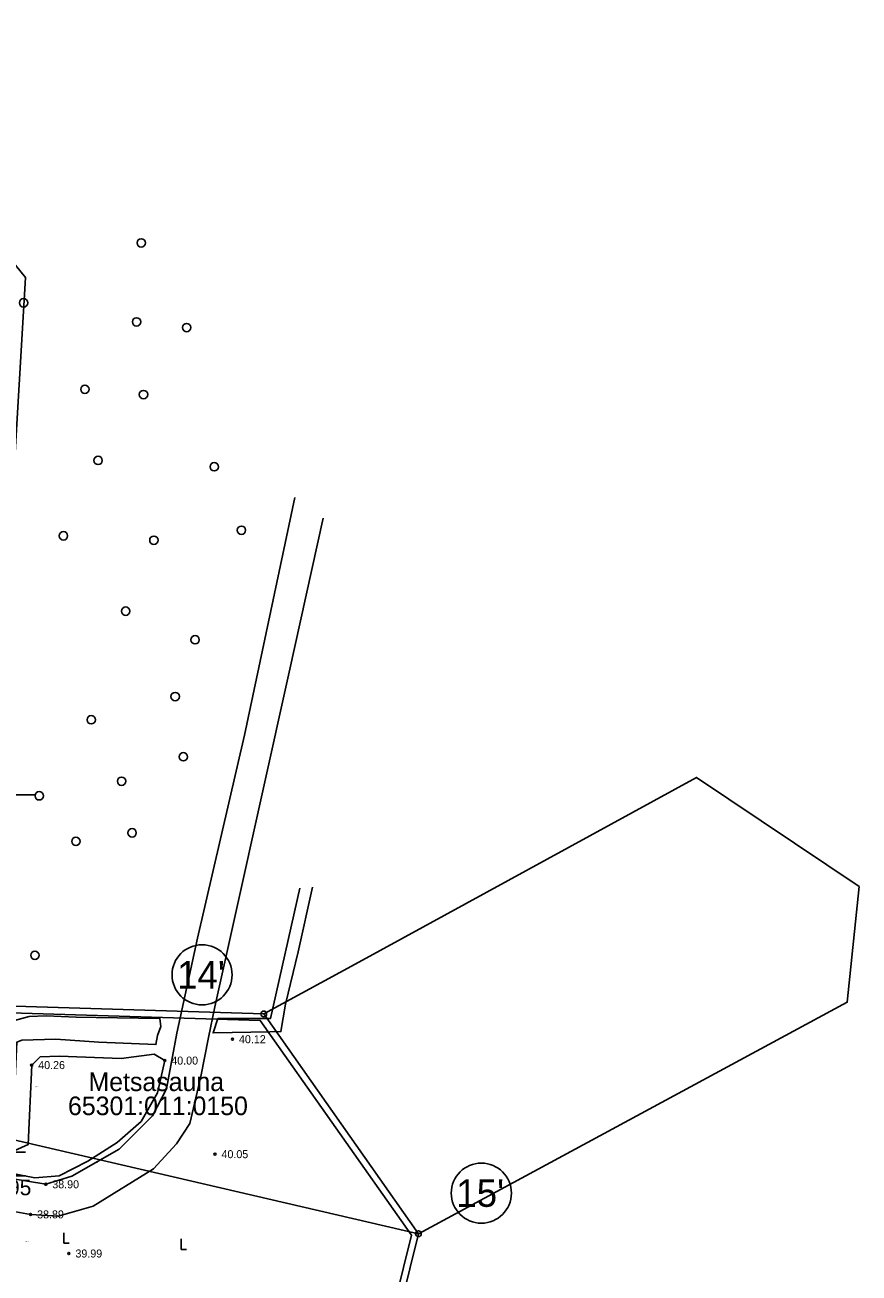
# Model space of a CAD drawing. Extents: x 544674 to 552202, y 6585829 to 6588119.
# Drawn here: x 550405.1 to 550660.5, y 6587253.6 to 6587635.6 of the extents above; entities that cross this region are included whole.
import ezdxf

# ---------------------------------------------------------------- set-up
doc = ezdxf.new("R2010")
doc.units = 0
for name, color, linetype in [('GEOLPUNKT', 7, 'Continuous'), ('HALJASTUS', 7, 'Continuous'), ('illumineerimisjooned', 7, 'Continuous'), ('kataster', 7, 'Continuous'), ('KORGUS-EH2000', 7, 'Continuous'), ('MOOTKORG-EH2000', 7, 'Continuous'), ('PIIR', 7, 'Continuous'), ('RELJEEF', 7, 'Continuous'), ('TEE', 7, 'Continuous'), ('TM_taotletav', 7, 'Continuous'), ('VEEKOGU', 7, 'Continuous'), ('VORK', 7, 'Continuous')]:
    doc.layers.add(name, color=color, linetype=linetype)

# ---------------------------------------------------------------- blocks, each defined once
blk = doc.blocks.new('RAIESM')
at = {"layer": 'HALJASTUS'}
for p, q in [((0, 2), (0, 0)), ((0, 0), (1, 0))]:
    blk.add_line(p, q, dxfattribs=at)
blk = doc.blocks.new('METS')
at = {"layer": 'HALJASTUS'}
blk.add_circle((0, 0), 0.8, dxfattribs=at)

msp = doc.modelspace()

# ---------------------------------------------------------------- linework, layer by layer
at = {"layer": 'GEOLPUNKT'}
for p, q in [((550393.23, 6587290.57), (550405.23, 6587290.57)), ((550393.23, 6587283.37), (550405.23, 6587283.37))]:
    msp.add_line(p, q, dxfattribs=at)
at = {"layer": 'illumineerimisjooned'}
msp.add_lwpolyline([(549963.2, 6587477.99), (550025.27, 6587513.53), (550076.93, 6587539.41), (550206.99, 6587393.23), (550177.68, 6587344.1), (550391.58, 6587294.57), (550393.87, 6587333.47), (550477.15, 6587330.9), (550523.44, 6587265.2), (550491.73, 6587136.93), (550356.84, 6587155.67)], dxfattribs=at)
at = {"layer": 'kataster'}
for points in [[(550209.46, 6587393.46), (550183.46, 6587527.95), (550295.49, 6587549.26), (550342.71, 6587635.62), (550349.12, 6587627.39), (550405.2, 6587558.35), (550391.99, 6587335.53), (550389.72, 6587297.05), (550180.8, 6587345.43)], [(550391.99, 6587335.53), (550478.21, 6587332.87), (550507.31, 6587348.75), (550610.79, 6587405.28), (550660.55, 6587371.87), (550656.94, 6587336.46), (550525.6, 6587265.61), (550389.72, 6587297.05)], [(550389.72, 6587297.05), (550525.6, 6587265.61), (550490.63, 6587124.15), (550351.66, 6587143.04)]]:
    msp.add_lwpolyline(points, close=True, dxfattribs=at)
at = {"layer": 'KORGUS-EH2000'}
for centre in [(550468.63, 6587325.14), (550447.9, 6587318.6), (550407.14, 6587317.22), (550463.28, 6587289.95), (550411.45, 6587280.74), (550406.81, 6587271.51), (550418.54, 6587259.54)]:
    msp.add_circle(centre, 0.32, dxfattribs=at)
at = {"layer": 'PIIR'}
for centre, radius in [((550459.33, 6587344.85), 9.2), ((550478.21, 6587332.87), 0.88), ((550544.86, 6587278.03), 9.2), ((550525.6, 6587265.61), 0.88)]:
    msp.add_circle(centre, radius, dxfattribs=at)
at = {"layer": 'RELJEEF'}
msp.add_lwpolyline([(550400.82, 6587290.59), (550406.05, 6587292.91), (550407.14, 6587317.22), (550409.73, 6587319.7), (550415.6, 6587319.93), (550434.6, 6587319.24), (550444.62, 6587320.56), (550447.9, 6587318.6), (550445.72, 6587308.75), (550440.65, 6587300), (550433.34, 6587293.55), (550424.36, 6587287.79), (550415.6, 6587283.3), (550408.06, 6587282.72), (550395.97, 6587285.02)], dxfattribs=at)
at = {"layer": 'TEE'}
for points in [[(550487.73, 6587491), (550472.31, 6587418.23), (550457.91, 6587356.08), (550451.58, 6587326.98), (550448.47, 6587309.94), (550444.15, 6587301.64), (550433.96, 6587291.51), (550419.4, 6587283.21), (550411.45, 6587280.74), (550390.15, 6587284.19), (550351.81, 6587292.48), (550280.53, 6587309.94), (550240.17, 6587318.46), (550194.16, 6587328.69), (550170.95, 6587333.28)], [(550166.95, 6587324.83), (550185.34, 6587321.24), (550214.24, 6587315.6), (550249.23, 6587308.28), (550286.27, 6587299.95), (550321.96, 6587290.86), (550342.2, 6587286.42), (550370.69, 6587279.41), (550392.1, 6587274.14), (550406.81, 6587271.51), (550415.23, 6587270.95), (550426.02, 6587274.01), (550444.45, 6587285.5), (550451.45, 6587293.07), (550455.56, 6587299.39), (550458.95, 6587313.77), (550461.32, 6587325.64), (550463.19, 6587335.03), (550469.48, 6587362.97), (550486.01, 6587437.48), (550496.47, 6587484.61)]]:
    msp.add_lwpolyline(points, dxfattribs=at)
at = {"layer": 'TM_taotletav'}
msp.add_lwpolyline([(549693.56, 6587512.96), (549937.67, 6587624.14), (549954.94, 6587516.54), (549960.97, 6587479.02), (550024.32, 6587515.29), (550077.4, 6587541.89), (550209.46, 6587393.46), (550180.8, 6587345.43), (550389.72, 6587297.05), (550391.99, 6587335.53), (550478.21, 6587332.87), (550525.6, 6587265.61), (550517.53, 6587232.97), (550493.24, 6587134.7), (550354.37, 6587153.99), (550164.05, 6587180.66), (549967.77, 6587208.82), (549954.26, 6587302.12), (549759.8, 6587281.78)], dxfattribs=at)
at = {"layer": 'VEEKOGU'}
for points in [[(550493.11, 6587371.66), (550488.8, 6587351.88), (550484.91, 6587335.88), (550483.47, 6587327.49), (550480.08, 6587327.43), (550462.7, 6587327.09), (550464.15, 6587331.46)], [(550464.15, 6587331.46), (550480.26, 6587331.46), (550489.29, 6587371.36)], [(550394.8, 6587328.44), (550393.52, 6587309.35), (550393.12, 6587297.76), (550393.04, 6587295.4), (550392.94, 6587292.34), (550396.08, 6587290.46), (550400.82, 6587290.59), (550401.41, 6587297.27), (550402.56, 6587324.19), (550404.14, 6587324.85), (550414.54, 6587325.18), (550427.7, 6587324.26), (550445.2, 6587323.5), (550445.69, 6587326.33), (550446.68, 6587329.03), (550446.42, 6587331.5), (550426.91, 6587331.8), (550420.8, 6587331.89), (550411.62, 6587332.29), (550406.35, 6587332.09), (550399.6, 6587330.24), (550397.57, 6587329.44), (550395.75, 6587329.18), (550394.8, 6587328.44)]]:
    msp.add_lwpolyline(points, dxfattribs=at)
at = {"layer": 'VORK'}
msp.add_line((550392, 6587400), (550408, 6587400), dxfattribs=at)

# ---------------------------------------------------------------- block references
at = {"layer": 'HALJASTUS', "xscale": 1.6, "yscale": 1.6000000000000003}
for name, p in [('METS', (550440.69, 6587568.89)), ('METS', (550404.65, 6587550.56)), ('METS', (550439.26, 6587544.71)), ('METS', (550454.61, 6587542.99)), ('METS', (550423.43, 6587524.09)), ('METS', (550441.39, 6587522.49)), ('METS', (550427.47, 6587502.32)), ('METS', (550463.05, 6587500.37)), ('METS', (550471.37, 6587480.95)), ('METS', (550416.87, 6587479.23)), ('METS', (550444.56, 6587477.9)), ('METS', (550435.94, 6587456.17)), ('METS', (550457.2, 6587447.42)), ('METS', (550451.09, 6587430.03)), ('METS', (550425.38, 6587422.92)), ('METS', (550453.59, 6587411.62)), ('METS', (550434.66, 6587404.12)), ('METS', (550409.46, 6587399.65)), ('METS', (550420.69, 6587385.71)), ('METS', (550437.9, 6587388.32)), ('METS', (550408.14, 6587350.82)), ('RAIESM', (550417.01, 6587262.66)), ('RAIESM', (550452.97, 6587260.79))]:
    msp.add_blockref(name, p, dxfattribs=at)

# ---------------------------------------------------------------- texts
at = {"layer": 'GEOLPUNKT'}
msp.add_text('10,95', height=4.8, dxfattribs=at).set_placement((550390.98, 6587277.37))
at = {"layer": 'kataster'}
for s, p in [('Metsasauna', (550424.54, 6587309.27)), ('65301:011:0150', (550418.26, 6587301.9))]:
    msp.add_text(s, height=5.7, dxfattribs=at).set_placement(p)
at = {"layer": 'KORGUS-EH2000'}
for s, p in [('40.12 ', (550470.63, 6587323.92)), ('40.26 ', (550409.14, 6587316)), ('40.00 ', (550449.9, 6587317.38)), ('40.05 ', (550465.28, 6587288.73)), ('38.90 ', (550413.45, 6587279.51)), ('38.89 ', (550408.81, 6587270.29)), ('39.99 ', (550420.54, 6587258.32))]:
    msp.add_text(s, height=2.45, dxfattribs=at).set_placement(p)
at = {"layer": 'MOOTKORG-EH2000'}
for s, p in [(' 39.51', (550408.12, 6587310.4)), (' 39.50', (550426.34, 6587287.2)), (' 39.48', (550405.04, 6587263.05))]:
    msp.add_text(s, height=0.3, dxfattribs=at).set_placement(p)
at = {"layer": 'PIIR'}
for s, p in [("14'", (550451.67, 6587340.65)), ("15'", (550537.19, 6587273.83))]:
    msp.add_text(s, height=8.4, dxfattribs=at).set_placement(p)

doc.saveas('drawing.dxf')
